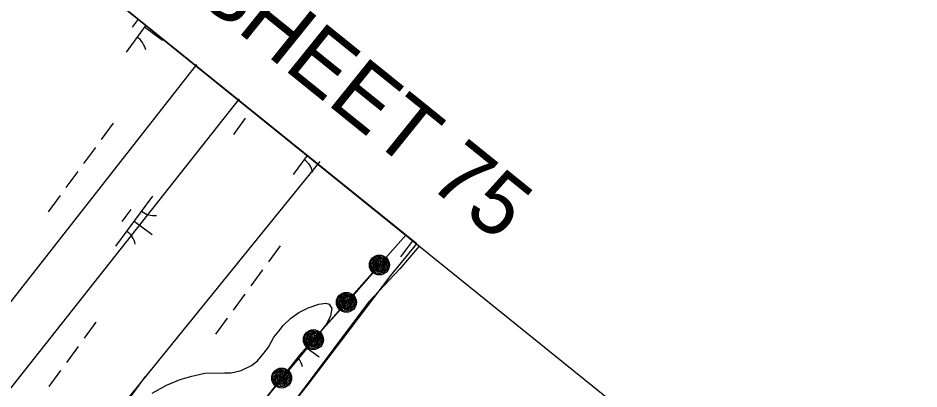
# Model space of a CAD drawing. Extents: x 3905714 to 3926767, y 183354 to 205755.
# Drawn here: x 3920239 to 3920963, y 199863 to 200160 of the extents above; entities that cross this region are included whole.
import ezdxf

# ---------------------------------------------------------------- set-up
doc = ezdxf.new("R2010")
doc.units = 0
for name, color, linetype in [('V-ANNO-TEXT', 7, 'Continuous'), ('V-GRID-FRAM', 7, 'Continuous'), ('V-RIVR-EDGE', 7, 'Continuous'), ('V-RRAP-FSHR', 7, 'Continuous'), ('V-TOPO-SHOR', 7, 'Continuous'), ('V-UTIL-LINE', 7, 'Continuous'), ('V-WETL-SWMP', 7, 'Continuous')]:
    doc.layers.add(name, color=color, linetype=linetype)

msp = doc.modelspace()

# ---------------------------------------------------------------- linework, layer by layer
at = {"layer": 'V-GRID-FRAM'}
msp.add_lwpolyline([(3924287.85, 196971.08), (3915521.38, 185005.59), (3909313.29, 189695.82), (3918205.93, 201877.91), (3924287.85, 196971.08)], dxfattribs=at)
at = {"layer": 'V-RIVR-EDGE'}
for points in [[(3920561.5, 199977.31), (3920545.94, 199959.19), (3920520.85, 199932.24), (3920464.17, 199856.97), (3920405.63, 199767.77), (3920383.33, 199726.88), (3920383.33, 199718.52), (3920374.15, 199713.66)], [(3920561.69, 199977.31), (3920561.52, 199977.12)]]:
    msp.add_lwpolyline(points, dxfattribs=at)
at = {"layer": 'V-RRAP-FSHR'}
for points in [[(3920550.73, 199986.15), (3920465.47, 199889.75), (3920298.23, 199677.79), (3920139.49, 199489.33), (3919997.75, 199341.58), (3919796.48, 199112.58), (3919711.59, 199013.66), (3919605.08, 198882.24), (3919551.75, 198826.91)], [(3920526.57, 199955.49), (3920524.93, 199956.78), (3920522.91, 199959.35), (3920522.32, 199961.86), (3920522.96, 199965.01), (3920524.62, 199967.2), (3920527.37, 199969.07), (3920530.28, 199969), (3920532.53, 199968.73), (3920534.75, 199966.96), (3920536.11, 199964.82), (3920536.56, 199962.51), (3920536.37, 199960.3), (3920535.23, 199957.95), (3920532.5, 199955.79), (3920529.39, 199955.1), (3920527.02, 199955.52), (3920525, 199958.4), (3920523.54, 199960.98), (3920523.84, 199963.76), (3920525.43, 199966.57), (3920528.18, 199968), (3920531.2, 199967.88), (3920533.66, 199966.56), (3920535.29, 199963.94), (3920535.39, 199960.96), (3920533.71, 199957.96), (3920530.96, 199956.48), (3920528.17, 199956.33), (3920525.59, 199958.49), (3920524.65, 199961.09), (3920524.89, 199963.92), (3920526.51, 199966.16), (3920528.96, 199967.16), (3920531.7, 199966.81), (3920533.87, 199964.54), (3920534.45, 199961.75), (3920532.63, 199958.33), (3920530.03, 199957.19), (3920528.14, 199957.49), (3920526.23, 199959.88), (3920525.54, 199962.68), (3920526.57, 199964.9), (3920529.26, 199966.31), (3920531.54, 199965.66), (3920533.47, 199963.25), (3920533.12, 199960.86), (3920531.62, 199958.95), (3920529.64, 199958.08), (3920527.75, 199958.9), (3920526.93, 199960.71), (3920526.6, 199962.99), (3920527.89, 199964.63), (3920529.76, 199965.2), (3920531.73, 199964.24), (3920532.42, 199962.46), (3920532.03, 199960.74), (3920530.33, 199959.3), (3920529, 199959.35), (3920527.91, 199961.02), (3920527.73, 199962.94), (3920528.65, 199964.03), (3920530.21, 199963.94), (3920531.56, 199962.63), (3920531.14, 199961.05), (3920530.02, 199960.32), (3920528.72, 199961.32), (3920528.76, 199962.96), (3920529.94, 199963.05), (3920530.44, 199962.03), (3920530.05, 199961.28), (3920529.49, 199962.15)], [(3920529.53, 199962.18), (3920503.34, 199932.22), (3920476.54, 199902.26), (3920451.4, 199871.45), (3920426.26, 199840.52), (3920401.49, 199808.65), (3920376.71, 199777.25), (3920351.93, 199745.85), (3920327.16, 199714.44), (3920302.38, 199683.42), (3920276.78, 199652.31), (3920251.8, 199621.72), (3920225.24, 199591.13), (3920199.47, 199560.54), (3920173.7, 199529.95), (3920147.93, 199499.35), (3920120.87, 199469.92), (3920093.18, 199441.56), (3920065.49, 199412.19), (3920037.8, 199383.32), (3920010.11, 199354.46), (3919983.13, 199324.94), (3919956.72, 199294.9)], [(3920500.07, 199925.52), (3920498.43, 199926.81), (3920496.41, 199929.38), (3920495.82, 199931.9), (3920496.46, 199935.05), (3920498.13, 199937.24), (3920500.87, 199939.11), (3920503.78, 199939.04), (3920506.03, 199938.76), (3920508.26, 199936.99), (3920509.61, 199934.86), (3920510.06, 199932.54), (3920509.87, 199930.33), (3920508.73, 199927.98), (3920506, 199925.83), (3920502.89, 199925.14), (3920500.52, 199925.55), (3920498.5, 199928.43), (3920497.04, 199931.02), (3920497.34, 199933.79), (3920498.93, 199936.61), (3920501.68, 199938.04), (3920504.7, 199937.91), (3920507.16, 199936.59), (3920508.79, 199933.98), (3920508.89, 199931), (3920507.21, 199927.99), (3920504.46, 199926.52), (3920501.67, 199926.37), (3920499.1, 199928.53), (3920498.15, 199931.13), (3920498.39, 199933.96), (3920500.01, 199936.2), (3920502.46, 199937.2), (3920505.2, 199936.85), (3920507.37, 199934.57), (3920507.95, 199931.79), (3920506.13, 199928.36), (3920503.53, 199927.23), (3920501.65, 199927.53), (3920499.74, 199929.92), (3920499.05, 199932.72), (3920500.07, 199934.93), (3920502.76, 199936.34), (3920505.04, 199935.7), (3920506.97, 199933.29), (3920506.62, 199930.9), (3920505.12, 199928.99), (3920503.14, 199928.12), (3920501.25, 199928.93), (3920500.43, 199930.75), (3920500.1, 199933.03), (3920501.39, 199934.66), (3920503.27, 199935.24), (3920505.23, 199934.28), (3920505.92, 199932.49), (3920505.53, 199930.77), (3920503.83, 199929.34), (3920502.5, 199929.38), (3920501.41, 199931.06), (3920501.23, 199932.97), (3920502.16, 199934.07), (3920503.71, 199933.98), (3920505.06, 199932.67), (3920504.64, 199931.09), (3920503.52, 199930.36), (3920502.22, 199931.36), (3920502.26, 199933), (3920503.44, 199933.09), (3920503.94, 199932.06), (3920503.55, 199931.31), (3920503, 199932.19)], [(3920473.57, 199895.56), (3920471.94, 199896.85), (3920469.91, 199899.42), (3920469.32, 199901.93), (3920469.96, 199905.08), (3920471.63, 199907.28), (3920474.37, 199909.15), (3920477.28, 199909.08), (3920479.54, 199908.8), (3920481.76, 199907.03), (3920483.11, 199904.89), (3920483.56, 199902.58), (3920483.37, 199900.37), (3920482.23, 199898.02), (3920479.5, 199895.86), (3920476.39, 199895.18), (3920474.02, 199895.59), (3920472, 199898.47), (3920470.54, 199901.05), (3920470.84, 199903.83), (3920472.43, 199906.64), (3920475.19, 199908.08), (3920478.2, 199907.95), (3920480.66, 199906.63), (3920482.29, 199904.02), (3920482.4, 199901.04), (3920480.71, 199898.03), (3920477.96, 199896.56), (3920475.18, 199896.41), (3920472.6, 199898.57), (3920471.65, 199901.16), (3920471.89, 199904), (3920473.52, 199906.23), (3920475.96, 199907.23), (3920478.7, 199906.88), (3920480.87, 199904.61), (3920481.46, 199901.83), (3920479.63, 199898.4), (3920477.03, 199897.27), (3920475.15, 199897.57), (3920473.24, 199899.96), (3920472.55, 199902.75), (3920473.57, 199904.97), (3920476.26, 199906.38), (3920478.54, 199905.73), (3920480.47, 199903.32), (3920480.12, 199900.94), (3920478.62, 199899.02), (3920476.64, 199898.15), (3920474.75, 199898.97), (3920473.93, 199900.79), (3920473.61, 199903.07), (3920474.89, 199904.7), (3920476.77, 199905.27), (3920478.73, 199904.31), (3920479.42, 199902.53), (3920479.03, 199900.81), (3920477.33, 199899.38), (3920476.01, 199899.42), (3920474.91, 199901.1), (3920474.73, 199903.01), (3920475.66, 199904.11), (3920477.22, 199904.01), (3920478.56, 199902.71), (3920478.14, 199901.13), (3920477.02, 199900.4), (3920475.72, 199901.39), (3920475.76, 199903.03), (3920476.94, 199903.13), (3920477.44, 199902.1), (3920477.05, 199901.35), (3920476.5, 199902.23)], [(3920448.45, 199864.6), (3920446.75, 199865.8), (3920444.59, 199868.25), (3920443.86, 199870.73), (3920444.31, 199873.91), (3920445.86, 199876.19), (3920448.5, 199878.21), (3920451.4, 199878.3), (3920453.67, 199878.16), (3920455.99, 199876.51), (3920457.46, 199874.46), (3920458.04, 199872.17), (3920457.97, 199869.96), (3920456.96, 199867.55), (3920454.36, 199865.24), (3920451.29, 199864.38), (3920448.91, 199864.66), (3920446.73, 199867.42), (3920445.12, 199869.92), (3920445.27, 199872.71), (3920446.7, 199875.61), (3920449.37, 199877.19), (3920452.38, 199877.23), (3920454.92, 199876.05), (3920456.69, 199873.53), (3920456.96, 199870.57), (3920455.45, 199867.47), (3920452.79, 199865.84), (3920450.01, 199865.54), (3920447.31, 199867.55), (3920446.22, 199870.09), (3920446.31, 199872.93), (3920447.8, 199875.26), (3920450.19, 199876.39), (3920452.94, 199876.2), (3920455.23, 199874.05), (3920455.98, 199871.3), (3920454.35, 199867.78), (3920451.81, 199866.5), (3920449.92, 199866.69), (3920447.88, 199868.97), (3920447.03, 199871.73), (3920447.93, 199874), (3920450.54, 199875.56), (3920452.85, 199875.04), (3920454.91, 199872.74), (3920454.69, 199870.34), (3920453.3, 199868.34), (3920451.38, 199867.36), (3920449.44, 199868.08), (3920448.52, 199869.84), (3920448.07, 199872.1), (3920449.26, 199873.8), (3920451.1, 199874.48), (3920453.12, 199873.63), (3920453.91, 199871.89), (3920453.61, 199870.15), (3920452, 199868.63), (3920450.67, 199868.59), (3920449.48, 199870.2), (3920449.19, 199872.11), (3920450.06, 199873.25), (3920451.62, 199873.25), (3920453.04, 199872.02), (3920452.71, 199870.42), (3920451.63, 199869.62), (3920450.27, 199870.55), (3920450.23, 199872.19), (3920451.4, 199872.35), (3920451.95, 199871.35), (3920451.6, 199870.58), (3920451, 199871.43)]]:
    msp.add_lwpolyline(points, dxfattribs=at)
for centre in [(3920529.53, 199962.18), (3920503.03, 199932.22), (3920476.54, 199902.26), (3920451.04, 199871.45)]:
    msp.add_circle(centre, 8, dxfattribs=at)
at = {"layer": 'V-TOPO-SHOR'}
for points in [[(3920422.28, 199803.33), (3920471.25, 199864.96), (3920499.45, 199901.83), (3920538.67, 199953.65), (3920559.52, 199979.06)], [(3920346.99, 199859.21), (3920358.55, 199865.67), (3920369.6, 199870.33), (3920378.86, 199872.93), (3920389.4, 199875.28), (3920405.09, 199875.58), (3920410.5, 199875.6), (3920418.47, 199877.42), (3920426.95, 199881.56), (3920431.57, 199885.17), (3920436.7, 199891.36), (3920440.54, 199896.26), (3920444.9, 199904.25), (3920448.74, 199909.15), (3920452.33, 199913.53), (3920458.23, 199919.21), (3920464.91, 199924.12), (3920472.36, 199927.74), (3920480.84, 199930.85), (3920486.5, 199931.64), (3920489.08, 199930.62), (3920491.4, 199927.28), (3920490.39, 199921.36), (3920487.32, 199915.18), (3920480.91, 199906.92), (3920473.48, 199897.9), (3920416.03, 199828.78)]]:
    msp.add_lwpolyline(points, dxfattribs=at)
at = {"layer": 'V-UTIL-LINE'}
for points in [[(3920382.72, 200123.13), (3919431.34, 198911.04), (3917639.74, 196643.01), (3912670.96, 189304.15), (3911629.35, 187953.28)], [(3917520.12, 196733.21), (3917669.62, 196618.74), (3919457.38, 198881.61), (3920417.08, 200095.51)], [(3920481.64, 200045.37), (3917672.78, 196581.37), (3917218.41, 196910.18)]]:
    msp.add_lwpolyline(points, dxfattribs=at)
at = {"layer": 'V-WETL-SWMP'}
for p, q in [((3920559.52, 199979.06), (3920108.7, 200342.77)), ((3920335.89, 200159.48), (3920331.12, 200152.98)), ((3920341.9, 200154.63), (3920326.12, 200133.09)), ((3920340.89, 200153.26), (3920355.41, 200142.62)), ((3920421.84, 200079.95), (3920412.38, 200067.05)), ((3920315.68, 200075.91), (3920306.22, 200063.01)), ((3920301.49, 200056.55), (3920292.04, 200043.65)), ((3920471.5, 200050.07), (3920460.3, 200034.79)), ((3920465.48, 200054.92), (3920465.3, 200054.67)), ((3920287.31, 200037.19), (3920277.85, 200024.29)), ((3920273.12, 200017.83), (3920263.67, 200004.93)), ((3920347.31, 200017.51), (3920317.76, 199977.17)), ((3920329.85, 200006.74), (3920322.76, 199997.06)), ((3920332.53, 199997.34), (3920347.05, 199986.7)), ((3920449.86, 199977.61), (3920440.4, 199964.7)), ((3920538.67, 199953.65), (3920559.52, 199979.06)), ((3920556.02, 199981.65), (3920546.56, 199968.74)), ((3920435.67, 199958.25), (3920426.21, 199945.34)), ((3920499.45, 199901.83), (3920538.67, 199953.65)), ((3920421.49, 199938.89), (3920412.03, 199925.98)), ((3920464.91, 199924.12), (3920472.36, 199927.74)), ((3920472.36, 199927.74), (3920480.84, 199930.85)), ((3920480.84, 199930.85), (3920486.5, 199931.64)), ((3920486.5, 199931.64), (3920489.08, 199930.62)), ((3920489.08, 199930.62), (3920491.4, 199927.28)), ((3920491.4, 199927.28), (3920490.39, 199921.36)), ((3920407.3, 199919.53), (3920397.85, 199906.62)), ((3920452.33, 199913.53), (3920458.23, 199919.21)), ((3920458.23, 199919.21), (3920464.91, 199924.12)), ((3920490.39, 199921.36), (3920487.32, 199915.17)), ((3920301.89, 199916.24), (3920292.44, 199903.33)), ((3920448.74, 199909.15), (3920452.33, 199913.53)), ((3920487.32, 199915.17), (3920480.91, 199906.92)), ((3920444.9, 199904.25), (3920448.74, 199909.15)), ((3920480.91, 199906.92), (3920473.47, 199897.9)), ((3920473.47, 199897.9), (3920416.03, 199828.78)), ((3920440.54, 199896.26), (3920444.9, 199904.25)), ((3920471.25, 199864.96), (3920499.45, 199901.83)), ((3920287.71, 199896.88), (3920278.25, 199883.97)), ((3920431.57, 199885.17), (3920436.7, 199891.36)), ((3920436.7, 199891.36), (3920440.54, 199896.26)), ((3920471.5, 199895.52), (3920481.23, 199888.39)), ((3920426.95, 199881.56), (3920431.57, 199885.17)), ((3920273.52, 199877.52), (3920264.07, 199864.61)), ((3920389.4, 199875.28), (3920405.1, 199875.58)), ((3920405.1, 199875.58), (3920410.5, 199875.59)), ((3920410.5, 199875.59), (3920418.47, 199877.42)), ((3920418.47, 199877.42), (3920426.95, 199881.56)), ((3920341.53, 199872.68), (3920311.98, 199832.35)), ((3920358.55, 199865.67), (3920369.6, 199870.33)), ((3920369.6, 199870.33), (3920378.86, 199872.93)), ((3920378.86, 199872.93), (3920389.4, 199875.28)), ((3920346.99, 199859.21), (3920358.55, 199865.67)), ((3920422.28, 199803.33), (3920471.25, 199864.96))]:
    msp.add_line(p, q, dxfattribs=at)
for centre, start, end in [((3920324.76, 200130.84), 12.99998, 54.54364), ((3920458.94, 200032.53), 12.99998, 54.54364), ((3920349.05, 200019.48), 232.99998, 274.54364), ((3920316.4, 199974.92), 12.99998, 54.54364), ((3920483.23, 199921.17), 254.89238, 274.54364), ((3920450.58, 199876.61), 12.99998, 37.14209)]:
    msp.add_arc(centre, 17.62, start, end, dxfattribs=at)

# ---------------------------------------------------------------- texts
at = {"layer": 'V-ANNO-TEXT'}
msp.add_text('JOINS SHEET 75', height=50, rotation=321.10379, dxfattribs=at).set_placement((3920211.69, 200313.59))

doc.saveas('drawing.dxf')
